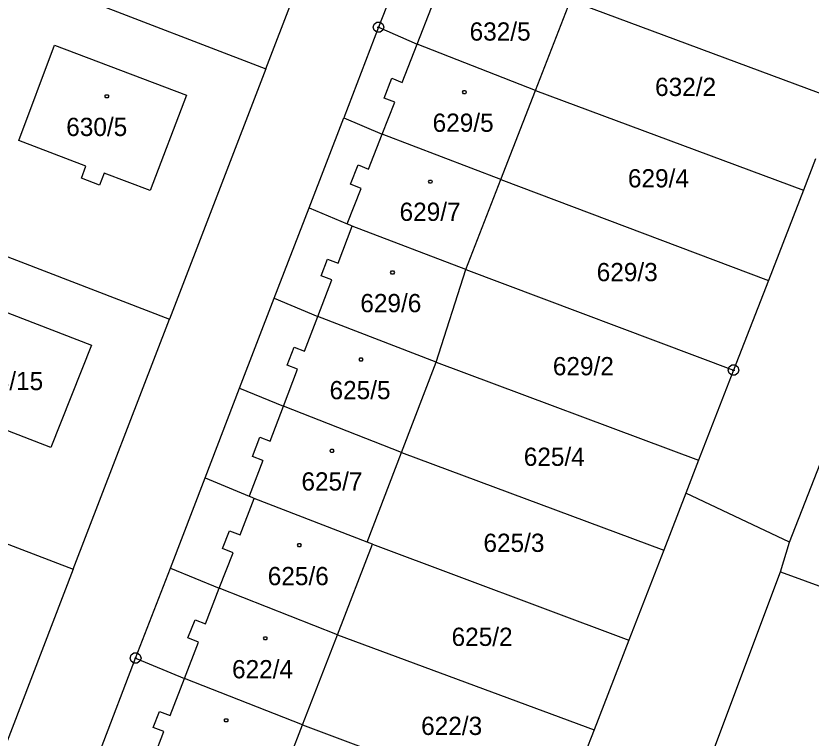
# Model space of a CAD drawing. Extents: x -759060 to -757386, y -1172273 to -1170948.
# Drawn here: x -758175.7 to -758101.6, y -1171430.9 to -1171363.6 of the extents above; entities that cross this region are included whole.
import ezdxf

# ---------------------------------------------------------------- set-up
doc = ezdxf.new("R2010")
doc.units = 0
for name, color, linetype in [('Vrstva 1', 7, 'Continuous'), ('Vrstva 12', 7, 'Continuous'), ('Vrstva 2', 7, 'Continuous'), ('Vrstva 4', 7, 'Continuous'), ('Vrstva 5', 7, 'Continuous'), ('Vrstva 8', 7, 'Continuous')]:
    doc.layers.add(name, color=color, linetype=linetype)

msp = doc.modelspace()

# ---------------------------------------------------------------- linework, layer by layer
at = {"layer": 'Vrstva 1'}
for p, q in [((-758152.42, -1171368.5), (-758143.45, -1171345.16)), ((-758138.69, -1171356.24), (-758141.91, -1171364.64)), ((-758180.38, -1171357.75), (-758152.42, -1171368.5)), ((-758127.28, -1171370.53), (-758124.01, -1171362.13)), ((-758124.01, -1171362.13), (-758099.04, -1171371.42)), ((-758141.91, -1171364.64), (-758145.16, -1171373.06)), ((-758141.91, -1171364.64), (-758138.32, -1171366.22)), ((-758175.46, -1171375.19), (-758172.12, -1171366.31)), ((-758172.12, -1171366.31), (-758159.82, -1171370.95)), ((-758127.28, -1171370.53), (-758138.32, -1171366.22)), ((-758152.42, -1171368.5), (-758161.39, -1171391.83)), ((-758159.82, -1171370.95), (-758163.21, -1171379.86)), ((-758130.51, -1171378.82), (-758127.28, -1171370.53)), ((-758127.28, -1171370.53), (-758102.3, -1171379.82)), ((-758148.39, -1171381.45), (-758145.16, -1171373.06)), ((-758145.16, -1171373.06), (-758141.57, -1171374.59)), ((-758130.51, -1171378.82), (-758141.57, -1171374.59)), ((-758169.19, -1171377.58), (-758175.46, -1171375.19)), ((-758101.17, -1171376.91), (-758102.3, -1171379.82)), ((-758169.62, -1171378.7), (-758169.19, -1171377.58)), ((-758167.5, -1171378.22), (-758167.93, -1171379.35)), ((-758163.21, -1171379.86), (-758167.5, -1171378.22)), ((-758167.93, -1171379.35), (-758169.62, -1171378.7)), ((-758133.77, -1171387.2), (-758130.51, -1171378.82)), ((-758130.51, -1171378.82), (-758105.56, -1171388.22)), ((-758102.3, -1171379.82), (-758105.56, -1171388.22)), ((-758189.35, -1171381.08), (-758161.39, -1171391.83)), ((-758151.64, -1171389.88), (-758148.39, -1171381.45)), ((-758148.39, -1171381.45), (-758144.83, -1171382.96)), ((-758144.36, -1171383.16), (-758144.83, -1171382.96)), ((-758133.77, -1171387.2), (-758144.36, -1171383.16)), ((-758136.55, -1171395.85), (-758133.77, -1171387.2)), ((-758133.77, -1171387.2), (-758108.81, -1171396.59)), ((-758105.56, -1171388.22), (-758108.81, -1171396.59)), ((-758179.64, -1171390.04), (-758168.69, -1171394.27)), ((-758154.87, -1171398.26), (-758151.64, -1171389.88)), ((-758151.64, -1171389.88), (-758147.57, -1171391.58)), ((-758170.38, -1171415.15), (-758161.39, -1171391.83)), ((-758136.55, -1171395.85), (-758147.57, -1171391.58)), ((-758168.69, -1171394.27), (-758172.46, -1171403.81)), ((-758139.76, -1171404.25), (-758136.55, -1171395.85)), ((-758136.55, -1171395.85), (-758112.07, -1171404.99)), ((-758108.81, -1171396.59), (-758112.07, -1171404.99)), ((-758158.09, -1171406.63), (-758154.87, -1171398.26)), ((-758154.87, -1171398.26), (-758150.77, -1171399.95)), ((-758103.6, -1171412.63), (-758098.12, -1171398.58)), ((-758172.46, -1171403.81), (-758183.23, -1171399.64)), ((-758139.76, -1171404.25), (-758150.77, -1171399.95)), ((-758198.38, -1171404.43), (-758170.38, -1171415.15)), ((-758142.97, -1171412.63), (-758139.76, -1171404.25)), ((-758139.76, -1171404.25), (-758115.32, -1171413.36)), ((-758112.07, -1171404.99), (-758113.27, -1171408.07)), ((-758161.32, -1171415.04), (-758158.09, -1171406.63)), ((-758158.09, -1171406.63), (-758153.97, -1171408.34)), ((-758113.27, -1171408.07), (-758115.32, -1171413.36)), ((-758103.6, -1171412.63), (-758113.27, -1171408.07)), ((-758153.51, -1171408.54), (-758153.97, -1171408.34)), ((-758142.97, -1171412.63), (-758153.51, -1171408.54)), ((-758142.48, -1171412.82), (-758142.97, -1171412.63)), ((-758104.44, -1171415.39), (-758103.6, -1171412.63)), ((-758145.75, -1171421.26), (-758142.48, -1171412.82)), ((-758142.48, -1171412.82), (-758118.57, -1171421.75)), ((-758115.32, -1171413.36), (-758118.57, -1171421.75)), ((-758170.38, -1171415.15), (-758179.37, -1171438.48)), ((-758164.56, -1171423.43), (-758161.32, -1171415.04)), ((-758161.32, -1171415.04), (-758156.76, -1171416.91)), ((-758110.83, -1171432.43), (-758104.44, -1171415.39)), ((-758104.44, -1171415.39), (-758062.28, -1171430.8)), ((-758145.75, -1171421.26), (-758156.76, -1171416.91)), ((-758149, -1171429.63), (-758145.75, -1171421.26)), ((-758145.75, -1171421.26), (-758121.82, -1171430.12)), ((-758118.57, -1171421.75), (-758121.82, -1171430.12)), ((-758167.78, -1171431.82), (-758164.56, -1171423.43)), ((-758164.56, -1171423.43), (-758160.02, -1171425.32)), ((-758149, -1171429.63), (-758160.02, -1171425.32)), ((-758150.19, -1171432.71), (-758149, -1171429.63)), ((-758149, -1171429.63), (-758125.12, -1171438.6)), ((-758121.82, -1171430.12), (-758122.71, -1171432.4))]:
    msp.add_line(p, q, dxfattribs=at)
at = {"layer": 'Vrstva 12'}
for p, q in [((-758127.28, -1171370.53), (-758124.01, -1171362.13)), ((-758138.32, -1171366.22), (-758136.98, -1171362.78)), ((-758175.46, -1171375.19), (-758172.12, -1171366.31)), ((-758172.12, -1171366.31), (-758159.82, -1171370.95)), ((-758139.7, -1171369.77), (-758138.32, -1171366.22)), ((-758127.28, -1171370.53), (-758138.32, -1171366.22)), ((-758127.28, -1171370.53), (-758138.32, -1171366.22)), ((-758141.39, -1171371.23), (-758140.68, -1171369.39)), ((-758140.68, -1171369.39), (-758139.7, -1171369.77)), ((-758159.82, -1171370.95), (-758163.21, -1171379.86)), ((-758130.51, -1171378.82), (-758127.28, -1171370.53)), ((-758141.57, -1171374.59), (-758140.41, -1171371.61)), ((-758140.41, -1171371.61), (-758141.39, -1171371.23)), ((-758142.84, -1171377.85), (-758141.57, -1171374.59)), ((-758130.51, -1171378.82), (-758141.57, -1171374.59)), ((-758130.51, -1171378.82), (-758141.57, -1171374.59)), ((-758169.19, -1171377.58), (-758175.46, -1171375.19)), ((-758169.62, -1171378.7), (-758169.19, -1171377.58)), ((-758144.52, -1171379.27), (-758143.82, -1171377.47)), ((-758143.82, -1171377.47), (-758142.84, -1171377.85)), ((-758167.5, -1171378.22), (-758167.93, -1171379.35)), ((-758163.21, -1171379.86), (-758167.5, -1171378.22)), ((-758167.93, -1171379.35), (-758169.62, -1171378.7)), ((-758143.54, -1171379.65), (-758144.52, -1171379.27)), ((-758133.77, -1171387.2), (-758130.51, -1171378.82)), ((-758144.83, -1171382.96), (-758143.54, -1171379.65)), ((-758144.36, -1171383.16), (-758144.83, -1171382.96)), ((-758145.68, -1171386.63), (-758144.36, -1171383.16)), ((-758133.77, -1171387.2), (-758144.36, -1171383.16)), ((-758133.77, -1171387.2), (-758144.36, -1171383.16)), ((-758147.25, -1171387.8), (-758146.66, -1171386.26)), ((-758146.66, -1171386.26), (-758145.68, -1171386.63)), ((-758136.55, -1171395.85), (-758133.77, -1171387.2)), ((-758147.57, -1171391.58), (-758146.27, -1171388.18)), ((-758146.27, -1171388.18), (-758147.25, -1171387.8)), ((-758179.64, -1171390.04), (-758168.69, -1171394.27)), ((-758148.82, -1171394.83), (-758147.57, -1171391.58)), ((-758136.55, -1171395.85), (-758147.57, -1171391.58)), ((-758136.55, -1171395.85), (-758147.57, -1171391.58)), ((-758168.69, -1171394.27), (-758172.46, -1171403.81)), ((-758150.43, -1171396.14), (-758149.79, -1171394.46)), ((-758149.79, -1171394.46), (-758148.82, -1171394.83)), ((-758149.46, -1171396.51), (-758150.43, -1171396.14)), ((-758139.76, -1171404.25), (-758136.55, -1171395.85)), ((-758150.77, -1171399.95), (-758149.46, -1171396.51)), ((-758172.46, -1171403.81), (-758183.23, -1171399.64)), ((-758152.01, -1171403.21), (-758150.77, -1171399.95)), ((-758139.76, -1171404.25), (-758150.77, -1171399.95)), ((-758139.76, -1171404.25), (-758150.77, -1171399.95)), ((-758153.68, -1171404.65), (-758152.99, -1171402.84)), ((-758152.99, -1171402.84), (-758152.01, -1171403.21)), ((-758142.97, -1171412.63), (-758139.76, -1171404.25)), ((-758152.7, -1171405.02), (-758153.97, -1171408.34)), ((-758152.7, -1171405.02), (-758153.68, -1171404.65)), ((-758154.83, -1171411.95), (-758153.51, -1171408.54)), ((-758153.51, -1171408.54), (-758153.97, -1171408.34)), ((-758142.97, -1171412.63), (-758153.51, -1171408.54)), ((-758142.97, -1171412.63), (-758153.51, -1171408.54)), ((-758156.45, -1171413.22), (-758155.81, -1171411.57)), ((-758155.81, -1171411.57), (-758154.83, -1171411.95)), ((-758142.48, -1171412.82), (-758142.97, -1171412.63)), ((-758155.47, -1171413.6), (-758156.45, -1171413.22)), ((-758145.75, -1171421.26), (-758142.48, -1171412.82)), ((-758156.76, -1171416.91), (-758155.47, -1171413.6)), ((-758158.05, -1171420.24), (-758156.76, -1171416.91)), ((-758145.75, -1171421.26), (-758156.76, -1171416.91)), ((-758145.75, -1171421.26), (-758156.76, -1171416.91)), ((-758159.68, -1171421.55), (-758159.02, -1171419.86)), ((-758159.02, -1171419.86), (-758158.05, -1171420.24)), ((-758158.7, -1171421.93), (-758159.68, -1171421.55)), ((-758149, -1171429.63), (-758145.75, -1171421.26)), ((-758160.02, -1171425.32), (-758158.7, -1171421.93)), ((-758161.35, -1171428.77), (-758160.02, -1171425.32)), ((-758149, -1171429.63), (-758160.02, -1171425.32)), ((-758149, -1171429.63), (-758160.02, -1171425.32)), ((-758162.92, -1171429.9), (-758162.33, -1171428.39)), ((-758162.33, -1171428.39), (-758161.35, -1171428.77)), ((-758150.19, -1171432.71), (-758149, -1171429.63)), ((-758163.25, -1171433.67), (-758161.94, -1171430.28)), ((-758161.94, -1171430.28), (-758162.92, -1171429.9))]:
    msp.add_line(p, q, dxfattribs=at)
at = {"layer": 'Vrstva 4'}
for p, q in [((-758138.32, -1171366.22), (-758136.98, -1171362.78)), ((-758139.7, -1171369.77), (-758138.32, -1171366.22)), ((-758141.39, -1171371.23), (-758140.68, -1171369.39)), ((-758140.68, -1171369.39), (-758139.7, -1171369.77)), ((-758141.57, -1171374.59), (-758140.41, -1171371.61)), ((-758140.41, -1171371.61), (-758141.39, -1171371.23)), ((-758142.84, -1171377.85), (-758141.57, -1171374.59)), ((-758144.52, -1171379.27), (-758143.82, -1171377.47)), ((-758143.82, -1171377.47), (-758142.84, -1171377.85)), ((-758143.54, -1171379.65), (-758144.52, -1171379.27)), ((-758144.83, -1171382.96), (-758143.54, -1171379.65)), ((-758145.68, -1171386.63), (-758144.36, -1171383.16)), ((-758147.25, -1171387.8), (-758146.66, -1171386.26)), ((-758146.66, -1171386.26), (-758145.68, -1171386.63)), ((-758147.57, -1171391.58), (-758146.27, -1171388.18)), ((-758146.27, -1171388.18), (-758147.25, -1171387.8)), ((-758148.82, -1171394.83), (-758147.57, -1171391.58)), ((-758150.43, -1171396.14), (-758149.79, -1171394.46)), ((-758149.79, -1171394.46), (-758148.82, -1171394.83)), ((-758149.46, -1171396.51), (-758150.43, -1171396.14)), ((-758150.77, -1171399.95), (-758149.46, -1171396.51)), ((-758152.01, -1171403.21), (-758150.77, -1171399.95)), ((-758153.68, -1171404.65), (-758152.99, -1171402.84)), ((-758152.99, -1171402.84), (-758152.01, -1171403.21)), ((-758152.7, -1171405.02), (-758153.97, -1171408.34)), ((-758152.7, -1171405.02), (-758153.68, -1171404.65)), ((-758154.83, -1171411.95), (-758153.51, -1171408.54)), ((-758156.45, -1171413.22), (-758155.81, -1171411.57)), ((-758155.81, -1171411.57), (-758154.83, -1171411.95)), ((-758155.47, -1171413.6), (-758156.45, -1171413.22)), ((-758156.76, -1171416.91), (-758155.47, -1171413.6)), ((-758158.05, -1171420.24), (-758156.76, -1171416.91)), ((-758159.68, -1171421.55), (-758159.02, -1171419.86)), ((-758159.02, -1171419.86), (-758158.05, -1171420.24)), ((-758158.7, -1171421.93), (-758159.68, -1171421.55)), ((-758160.02, -1171425.32), (-758158.7, -1171421.93)), ((-758161.35, -1171428.77), (-758160.02, -1171425.32)), ((-758162.92, -1171429.9), (-758162.33, -1171428.39)), ((-758162.33, -1171428.39), (-758161.35, -1171428.77)), ((-758163.25, -1171433.67), (-758161.94, -1171430.28)), ((-758161.94, -1171430.28), (-758162.92, -1171429.9))]:
    msp.add_line(p, q, dxfattribs=at)
at = {"layer": 'Vrstva 5'}
for points in [[(-758167.16, -1171370.92), (-758167.07, -1171371.07), (-758167.16, -1171371.22), (-758167.34, -1171371.22), (-758167.43, -1171371.07), (-758167.34, -1171370.92)], [(-758133.82, -1171370.54), (-758133.73, -1171370.69), (-758133.82, -1171370.84), (-758134, -1171370.84), (-758134.09, -1171370.69), (-758134, -1171370.54)], [(-758136.99, -1171378.87), (-758136.9, -1171379.02), (-758136.99, -1171379.17), (-758137.17, -1171379.17), (-758137.26, -1171379.02), (-758137.17, -1171378.87)], [(-758140.52, -1171387.34), (-758140.43, -1171387.49), (-758140.52, -1171387.64), (-758140.7, -1171387.64), (-758140.79, -1171387.49), (-758140.7, -1171387.34)], [(-758143.46, -1171395.44), (-758143.37, -1171395.59), (-758143.46, -1171395.74), (-758143.64, -1171395.74), (-758143.73, -1171395.59), (-758143.64, -1171395.44)], [(-758146.17, -1171403.95), (-758146.08, -1171404.1), (-758146.17, -1171404.25), (-758146.35, -1171404.25), (-758146.44, -1171404.1), (-758146.35, -1171403.95)], [(-758149.21, -1171412.76), (-758149.12, -1171412.91), (-758149.21, -1171413.06), (-758149.39, -1171413.06), (-758149.48, -1171412.91), (-758149.39, -1171412.76)], [(-758152.38, -1171421.43), (-758152.29, -1171421.58), (-758152.38, -1171421.73), (-758152.56, -1171421.73), (-758152.65, -1171421.58), (-758152.56, -1171421.43)], [(-758156.03, -1171429.07), (-758155.94, -1171429.22), (-758156.03, -1171429.37), (-758156.21, -1171429.37), (-758156.3, -1171429.22), (-758156.21, -1171429.07)]]:
    msp.add_lwpolyline(points, close=True, dxfattribs=at)
at = {"layer": 'Vrstva 8'}
for p, q in [((-758142.03, -1171364.64), (-758141.79, -1171364.64)), ((-758108.93, -1171396.59), (-758108.69, -1171396.59)), ((-758164.68, -1171423.43), (-758164.44, -1171423.43))]:
    msp.add_line(p, q, dxfattribs=at)
for points in [[(-758141.76, -1171364.16), (-758141.51, -1171364.34), (-758141.41, -1171364.63), (-758141.51, -1171364.92), (-758141.76, -1171365.1), (-758142.07, -1171365.1), (-758142.32, -1171364.92), (-758142.42, -1171364.63), (-758142.32, -1171364.34), (-758142.07, -1171364.16)], [(-758108.66, -1171396.11), (-758108.41, -1171396.29), (-758108.31, -1171396.58), (-758108.41, -1171396.87), (-758108.66, -1171397.05), (-758108.97, -1171397.05), (-758109.22, -1171396.87), (-758109.32, -1171396.58), (-758109.22, -1171396.29), (-758108.97, -1171396.11)], [(-758164.41, -1171422.95), (-758164.16, -1171423.13), (-758164.06, -1171423.42), (-758164.16, -1171423.71), (-758164.41, -1171423.89), (-758164.72, -1171423.89), (-758164.97, -1171423.71), (-758165.07, -1171423.42), (-758164.97, -1171423.13), (-758164.72, -1171422.95)]]:
    msp.add_lwpolyline(points, close=True, dxfattribs=at)

# ---------------------------------------------------------------- texts
at = {"layer": 'Vrstva 2'}
for s, p in [('632/5', (-758133.423, -1171365.88)), ('632/2', (-758116.133, -1171371.04)), ('629/5', (-758136.873, -1171374.38)), ('630/5', (-758171.034, -1171374.77)), ('629/4', (-758118.663, -1171379.56)), ('629/7', (-758139.953, -1171382.68)), ('629/3', (-758121.573, -1171388.3)), ('629/6', (-758143.613, -1171391.19)), ('629/2', (-758125.663, -1171397.07)), ('633/15', (-758180.135, -1171398.45)), ('625/5', (-758146.483, -1171399.3)), ('625/4', (-758128.373, -1171405.51)), ('625/7', (-758149.103, -1171407.81)), ('625/3', (-758132.133, -1171413.53)), ('625/6', (-758152.243, -1171416.63)), ('625/2', (-758135.103, -1171422.29)), ('622/4', (-758155.573, -1171425.31)), ('622/3', (-758137.943, -1171430.59))]:
    msp.add_text(s, height=1.7, dxfattribs=at).set_placement(p)

doc.saveas('drawing.dxf')
